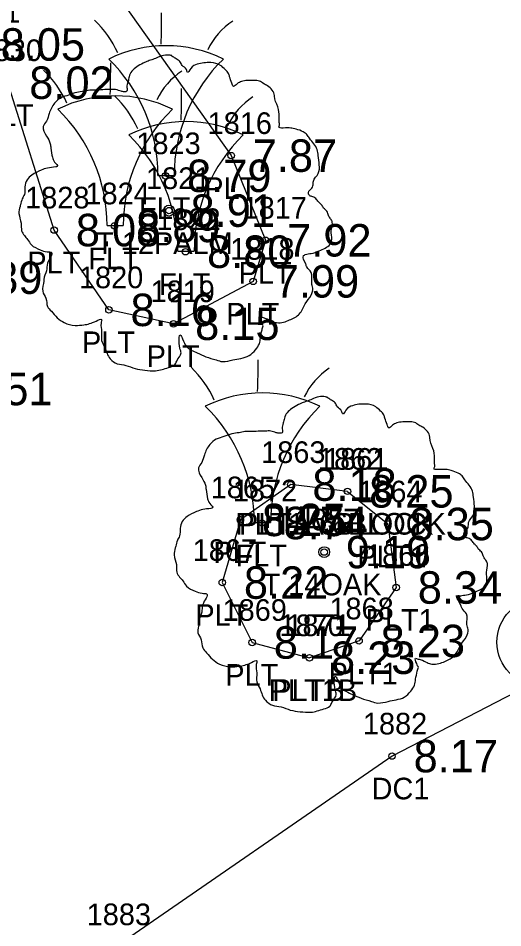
# Model space of a CAD drawing. Extents: x 2608598 to 2610682, y 641451 to 643526.
# Drawn here: x 2609135.77 to 2609158.19, y 642970.1 to 643012.15 of the extents above; entities that cross this region are included whole.
import ezdxf

# ---------------------------------------------------------------- set-up
doc = ezdxf.new("R2010")
doc.units = 0
for name, color, linetype in [('RD_EX_BldgApp', 7, 'Continuous'), ('RD_EX_BldgApp_txCode', 7, 'Continuous'), ('RD_EX_Conc', 7, 'Continuous'), ('RD_EX_Conc_txCode', 7, 'Continuous'), ('RD_EX_TX_BldgApp_ELEV', 7, 'Continuous'), ('RD_EX_TX_Conc_ELEV', 7, 'Continuous'), ('RD_EX_TX_VEG_ELEV', 7, 'Continuous'), ('RD_EX_UT', 7, 'Continuous'), ('RD_EX_VEG', 7, 'Continuous'), ('RD_EX_VEG_txCode', 7, 'Continuous'), ('RD_SMD_Locator', 7, 'Continuous')]:
    doc.layers.add(name, color=color, linetype=linetype)

msp = doc.modelspace()

# ---------------------------------------------------------------- linework, layer by layer
at = {"layer": 'RD_EX_BldgApp'}
for p, q in [((2609142.238, 643004.878), (2609142.988, 643004.878)), ((2609139.882, 643002.56), (2609140.632, 643002.56)), ((2609143.161, 643001.37), (2609143.911, 643001.37)), ((2609146.701, 642988.828), (2609147.451, 642988.828))]:
    msp.add_line(p, q, dxfattribs=at)
for points in [[(2609132.758, 643021.706), (2609139.134, 643014.954), (2609145.621, 643005.793), (2609147.215, 643001.878), (2609146.641, 642999.98), (2609142.958, 642998.02), (2609139.97, 642998.663), (2609137.44, 643002.351), (2609135.286, 643009.164), (2609133.96, 643010.931), (2609131.543, 643013.004), (2609125.865, 643016.031), (2609123.266, 643018.046), (2609122.34, 643020.902), (2609123.122, 643022.999), (2609125.636, 643024.221), (2609128.202, 643024.335), (2609130.805, 643023.041)], [(2609151.007, 642990.274), (2609148.381, 642990.585), (2609146.049, 642988.954), (2609145.214, 642986.057), (2609146.596, 642983.288), (2609149.242, 642982.581)], [(2609151.007, 642990.274), (2609152.87, 642988.765), (2609153.256, 642985.829), (2609151.539, 642983.358), (2609149.242, 642982.581)]]:
    msp.add_lwpolyline(points, dxfattribs=at)
for centre, radius, start, end in [((2609104.532, 643012.216), 37.876, 358.0671, 0.2715), ((2609135.921, 643008.521), 4.895, 24.3279, 46.2665), ((2609147.502, 643009.271), 3.283, 123.2906, 154.4886), ((2609142.613, 643004.878), 5.997, 63.7794, 116.2206), ((2609134.738, 643004.878), 7.5, 0, 45.8366), ((2609150.488, 643004.878), 7.5, 134.1634, 180), ((2609102.176, 643009.898), 37.876, 358.0671, 0.2715), ((2609133.565, 643006.202), 4.895, 24.3279, 46.2665), ((2609145.146, 643006.953), 3.283, 123.2906, 154.4886), ((2609140.257, 643002.56), 5.997, 63.7794, 116.2206), ((2609136.844, 643005.013), 4.895, 24.3279, 46.2665), ((2609105.455, 643008.708), 37.876, 358.0671, 0.2715), ((2609148.424, 643005.763), 3.283, 123.2906, 154.4886), ((2609132.382, 643002.56), 7.5, 0, 45.8366), ((2609148.132, 643002.56), 7.5, 134.1634, 180), ((2609143.536, 643001.37), 5.997, 63.7794, 116.2206), ((2609135.661, 643001.37), 7.5, 0, 45.8366), ((2609151.411, 643001.37), 7.5, 134.1634, 180), ((2609108.995, 642996.166), 37.876, 358.0671, 0.2715), ((2609140.384, 642992.47), 4.895, 24.3279, 46.2665), ((2609151.965, 642993.221), 3.283, 123.2906, 154.4886), ((2609147.076, 642988.828), 5.997, 63.7794, 116.2206), ((2609139.201, 642988.828), 7.5, 0, 45.8366), ((2609154.951, 642988.828), 7.5, 134.1634, 180)]:
    msp.add_arc(centre, radius, start, end, dxfattribs=at)
at = {"layer": 'RD_EX_Conc'}
msp.add_lwpolyline([(2609183.195, 643002.284), (2609179.855, 642996.956), (2609172.851, 642989.038), (2609168.35, 642985.939), (2609153.064, 642978.036), (2609140.288, 642969.219), (2609118.234, 642952.787)], dxfattribs=at)
at = {"layer": 'RD_EX_UT'}
msp.add_circle((2609159.91, 642983.303), 1.999, dxfattribs=at)
at = {"layer": 'RD_EX_VEG'}
for centre, radius in [((2609142.748, 643003.249), 0.25), ((2609142.735, 643003.23), 0.0001), ((2609149.928, 642987.466), 0.25), ((2609149.915, 642987.447), 0.0001)]:
    msp.add_circle(centre, radius, dxfattribs=at)
for points in [[(2609142.879, 643010.416), (2609142.58, 643010.441), (2609142.255, 643010.341), (2609142.005, 643010.241), (2609141.78, 643010.166), (2609141.555, 643010.066), (2609141.255, 643009.891), (2609141.03, 643009.691), (2609140.905, 643009.441), (2609140.855, 643009.216), (2609140.805, 643008.942), (2609140.805, 643008.767), (2609140.68, 643008.742), (2609140.53, 643008.767), (2609140.281, 643008.842), (2609140.031, 643008.842), (2609139.781, 643008.842), (2609139.431, 643008.817), (2609139.081, 643008.817), (2609138.806, 643008.767), (2609138.481, 643008.717), (2609138.107, 643008.592), (2609137.757, 643008.467), (2609137.457, 643008.217), (2609137.207, 643007.742), (2609137.082, 643007.392), (2609136.932, 643007.142), (2609137.082, 643006.693), (2609137.257, 643006.343), (2609137.282, 643006.143), (2609137.357, 643005.718), (2609137.457, 643005.493), (2609137.582, 643005.293), (2609137.507, 643005.268), (2609137.132, 643005.218), (2609136.832, 643005.118), (2609136.407, 643004.893), (2609136.182, 643004.668), (2609136.082, 643004.344), (2609136.057, 643003.994), (2609135.958, 643003.794), (2609135.883, 643003.519), (2609135.858, 643003.444), (2609135.808, 643003.119), (2609135.908, 643002.669), (2609135.933, 643002.319), (2609136.057, 643002.095), (2609136.207, 643001.92), (2609136.382, 643001.67), (2609136.782, 643001.445), (2609137.107, 643001.345), (2609137.307, 643001.32), (2609137.132, 643000.82), (2609137.082, 643000.47), (2609136.957, 643000.07), (2609136.957, 642999.996), (2609136.907, 642999.521), (2609137.057, 642999.196), (2609137.132, 642998.821), (2609137.307, 642998.596), (2609137.582, 642998.296), (2609137.907, 642998.071), (2609138.406, 642997.946), (2609138.806, 642997.971), (2609139.381, 642998.146), (2609139.631, 642998.221), (2609139.606, 642998.046), (2609139.631, 642997.671), (2609139.631, 642997.247), (2609139.781, 642996.922), (2609139.881, 642996.647), (2609140.031, 642996.397), (2609140.356, 642996.172), (2609140.755, 642996.097), (2609141.18, 642995.947), (2609141.63, 642995.872), (2609142.13, 642995.847), (2609142.73, 642995.997), (2609143.004, 642996.122), (2609143.104, 642996.297), (2609143.304, 642996.672), (2609143.254, 642996.897), (2609143.279, 642997.497), (2609143.379, 642997.322), (2609143.554, 642996.972), (2609144.054, 642996.672), (2609144.454, 642996.497), (2609144.929, 642996.347), (2609145.228, 642996.272), (2609145.703, 642996.347), (2609146.078, 642996.422), (2609146.453, 642996.547), (2609146.753, 642996.822), (2609146.928, 642997.097), (2609146.978, 642997.372), (2609147.053, 642997.746), (2609147.103, 642997.921)], [(2609147.103, 642997.921), (2609147.028, 642998.096), (2609146.978, 642998.346), (2609147.053, 642998.321), (2609147.228, 642998.271), (2609147.502, 642998.146), (2609147.727, 642998.071), (2609148.052, 642998.096), (2609148.327, 642998.196), (2609148.777, 642998.471), (2609149.052, 642998.946), (2609149.327, 642999.346), (2609149.402, 642999.671), (2609149.352, 642999.896), (2609149.327, 643000.395), (2609149.127, 643000.645), (2609149.077, 643000.77), (2609148.977, 643001.17), (2609149.052, 643001.22), (2609149.327, 643001.27), (2609149.701, 643001.395), (2609149.976, 643001.52), (2609150.201, 643001.695), (2609150.276, 643001.92), (2609150.251, 643002.319), (2609150.301, 643002.719), (2609150.226, 643002.869), (2609150.126, 643003.019), (2609150.051, 643003.219), (2609149.901, 643003.369), (2609149.801, 643003.519), (2609149.701, 643003.619), (2609149.577, 643003.769), (2609149.402, 643003.894), (2609149.252, 643003.944), (2609149.202, 643004.094), (2609149.352, 643004.294), (2609149.402, 643004.394), (2609149.427, 643004.618), (2609149.652, 643004.968), (2609149.701, 643005.368), (2609149.652, 643005.793), (2609149.602, 643006.068), (2609149.452, 643006.343), (2609149.252, 643006.593), (2609149.127, 643006.768), (2609148.952, 643006.892), (2609148.627, 643007.017), (2609148.377, 643007.067), (2609148.027, 643007.067), (2609147.827, 643007.117), (2609147.852, 643007.167), (2609147.852, 643007.317), (2609147.852, 643007.592), (2609147.777, 643008.042), (2609147.627, 643008.542), (2609147.627, 643008.567), (2609147.527, 643008.817), (2609147.303, 643009.017), (2609147.128, 643009.116), (2609146.928, 643009.241), (2609146.678, 643009.266), (2609146.378, 643009.266), (2609146.103, 643009.216), (2609145.903, 643009.116), (2609145.728, 643008.992), (2609145.653, 643009.141), (2609145.553, 643009.441), (2609145.503, 643009.591), (2609145.353, 643009.766), (2609145.129, 643009.966), (2609144.679, 643010.091), (2609144.054, 643010.016), (2609143.754, 643009.816), (2609143.604, 643009.641), (2609143.554, 643009.766), (2609143.354, 643009.966), (2609143.254, 643010.141), (2609143.079, 643010.266), (2609142.929, 643010.366), (2609142.829, 643010.416)], [(2609150.06, 642994.633), (2609149.76, 642994.658), (2609149.435, 642994.558), (2609149.185, 642994.458), (2609148.96, 642994.383), (2609148.735, 642994.283), (2609148.436, 642994.108), (2609148.211, 642993.908), (2609148.086, 642993.658), (2609148.036, 642993.433), (2609147.986, 642993.159), (2609147.986, 642992.984), (2609147.861, 642992.959), (2609147.711, 642992.984), (2609147.461, 642993.059), (2609147.211, 642993.059), (2609146.961, 642993.059), (2609146.611, 642993.034), (2609146.262, 642993.034), (2609145.987, 642992.984), (2609145.662, 642992.934), (2609145.287, 642992.809), (2609144.937, 642992.684), (2609144.637, 642992.434), (2609144.387, 642991.959), (2609144.262, 642991.609), (2609144.112, 642991.359), (2609144.262, 642990.91), (2609144.437, 642990.56), (2609144.462, 642990.36), (2609144.537, 642989.935), (2609144.637, 642989.71), (2609144.762, 642989.51), (2609144.687, 642989.485), (2609144.312, 642989.435), (2609144.013, 642989.335), (2609143.588, 642989.11), (2609143.363, 642988.885), (2609143.263, 642988.56), (2609143.238, 642988.211), (2609143.138, 642988.011), (2609143.063, 642987.736), (2609143.038, 642987.661), (2609142.988, 642987.336), (2609143.088, 642986.886), (2609143.113, 642986.536), (2609143.238, 642986.311), (2609143.388, 642986.137), (2609143.563, 642985.887), (2609143.963, 642985.662), (2609144.287, 642985.562), (2609144.487, 642985.537), (2609144.312, 642985.037), (2609144.262, 642984.687), (2609144.138, 642984.287), (2609144.138, 642984.212), (2609144.088, 642983.738), (2609144.237, 642983.413), (2609144.312, 642983.038), (2609144.487, 642982.813), (2609144.762, 642982.513), (2609145.087, 642982.288), (2609145.587, 642982.163), (2609145.987, 642982.188), (2609146.561, 642982.363), (2609146.811, 642982.438), (2609146.786, 642982.263), (2609146.811, 642981.888), (2609146.811, 642981.464), (2609146.961, 642981.139), (2609147.061, 642980.864), (2609147.211, 642980.614), (2609147.536, 642980.389), (2609147.936, 642980.314), (2609148.361, 642980.164), (2609148.811, 642980.089), (2609149.31, 642980.064), (2609149.91, 642980.214), (2609150.185, 642980.339), (2609150.285, 642980.514), (2609150.485, 642980.889), (2609150.435, 642981.114), (2609150.46, 642981.714), (2609150.56, 642981.539), (2609150.735, 642981.189), (2609151.234, 642980.889), (2609151.634, 642980.714), (2609152.109, 642980.564), (2609152.409, 642980.489), (2609152.884, 642980.564), (2609153.259, 642980.639), (2609153.633, 642980.764), (2609153.933, 642981.039), (2609154.108, 642981.314), (2609154.158, 642981.589), (2609154.233, 642981.963), (2609154.283, 642982.138)], [(2609154.283, 642982.138), (2609154.208, 642982.313), (2609154.158, 642982.563), (2609154.233, 642982.538), (2609154.408, 642982.488), (2609154.683, 642982.363), (2609154.908, 642982.288), (2609155.233, 642982.313), (2609155.508, 642982.413), (2609155.957, 642982.688), (2609156.232, 642983.163), (2609156.507, 642983.563), (2609156.582, 642983.888), (2609156.532, 642984.112), (2609156.507, 642984.612), (2609156.307, 642984.862), (2609156.257, 642984.987), (2609156.157, 642985.387), (2609156.232, 642985.437), (2609156.507, 642985.487), (2609156.882, 642985.612), (2609157.157, 642985.737), (2609157.382, 642985.912), (2609157.457, 642986.137), (2609157.432, 642986.536), (2609157.482, 642986.936), (2609157.407, 642987.086), (2609157.307, 642987.236), (2609157.232, 642987.436), (2609157.082, 642987.586), (2609156.982, 642987.736), (2609156.882, 642987.836), (2609156.757, 642987.986), (2609156.582, 642988.111), (2609156.432, 642988.161), (2609156.382, 642988.311), (2609156.532, 642988.511), (2609156.582, 642988.61), (2609156.607, 642988.835), (2609156.832, 642989.185), (2609156.882, 642989.585), (2609156.832, 642990.01), (2609156.782, 642990.285), (2609156.632, 642990.56), (2609156.432, 642990.81), (2609156.307, 642990.984), (2609156.132, 642991.109), (2609155.807, 642991.234), (2609155.558, 642991.284), (2609155.208, 642991.284), (2609155.008, 642991.334), (2609155.033, 642991.384), (2609155.033, 642991.534), (2609155.033, 642991.809), (2609154.958, 642992.259), (2609154.808, 642992.759), (2609154.808, 642992.784), (2609154.708, 642993.034), (2609154.483, 642993.233), (2609154.308, 642993.333), (2609154.108, 642993.458), (2609153.858, 642993.483), (2609153.558, 642993.483), (2609153.283, 642993.433), (2609153.084, 642993.333), (2609152.909, 642993.208), (2609152.834, 642993.358), (2609152.734, 642993.658), (2609152.684, 642993.808), (2609152.534, 642993.983), (2609152.309, 642994.183), (2609151.859, 642994.308), (2609151.234, 642994.233), (2609150.934, 642994.033), (2609150.785, 642993.858), (2609150.735, 642993.983), (2609150.535, 642994.183), (2609150.435, 642994.358), (2609150.26, 642994.483), (2609150.11, 642994.583), (2609150.01, 642994.633)]]:
    msp.add_spline(points, degree=3, dxfattribs=at)
at = {"layer": 'RD_SMD_Locator'}
for centre in [(2609145.621, 643005.793), (2609142.585, 643004.86), (2609142.748, 643003.249), (2609140.23, 643002.542), (2609137.44, 643002.351), (2609147.215, 643001.878), (2609143.508, 643001.352), (2609146.641, 642999.98), (2609139.97, 642998.663), (2609142.958, 642998.02), (2609148.381, 642990.585), (2609151.007, 642990.274), (2609151.007, 642990.274), (2609146.049, 642988.954), (2609147.049, 642988.81), (2609152.87, 642988.765), (2609149.928, 642987.466), (2609145.214, 642986.057), (2609153.256, 642985.829), (2609146.596, 642983.288), (2609151.539, 642983.358), (2609149.242, 642982.581), (2609149.242, 642982.581), (2609153.064, 642978.036)]:
    msp.add_circle(centre, 0.15, dxfattribs=at)

# ---------------------------------------------------------------- texts
at = {"layer": 'RD_EX_BldgApp_txCode'}
for s, p in [('1831', (2609132.897, 643011.931)), ('1830', (2609133.9, 643010.164)), ('PLT', (2609134.042, 643007.164)), ('1816', (2609144.534, 643006.793)), ('1823', (2609141.239, 643005.86)), ('PLT', (2609144.377, 643003.793)), ('1828', (2609136.094, 643003.351)), ('1824', (2609138.883, 643003.542)), ('1817', (2609146.152, 643002.878)), ('FLT', (2609141.365, 643002.86)), ('1822', (2609142.162, 643002.352)), ('1818', (2609145.578, 643000.98)), ('PLT', (2609136.196, 643000.351)), ('FLT', (2609139.009, 643000.542)), ('1820', (2609138.584, 642999.663)), ('PLT', (2609145.971, 642999.878)), ('FLT', (2609142.288, 642999.352)), ('1819', (2609141.895, 642999.02)), ('PLT', (2609145.397, 642997.98)), ('PLT', (2609138.726, 642996.663)), ('PLT', (2609141.714, 642996.02)), ('1863', (2609147.011, 642991.585)), ('1862', (2609149.637, 642991.274)), ('1861', (2609149.92, 642991.274)), ('1865', (2609144.679, 642989.954)), ('1872', (2609145.702, 642989.81)), ('1864', (2609151.5, 642989.765)), ('PLT', (2609147.137, 642988.585)), ('PLT1A 6BLOCK', (2609145.818, 642988.274)), ('PLTA 6BLOCK', (2609145.983, 642988.274)), ('1867', (2609143.844, 642987.057)), ('PLT', (2609144.805, 642986.954)), ('FLT', (2609145.828, 642986.81)), ('PLT1', (2609151.461, 642986.765)), ('1866', (2609151.862, 642986.829)), ('1868', (2609150.169, 642984.358)), ('PLT', (2609143.97, 642984.057)), ('1869', (2609145.226, 642984.288)), ('1870', (2609147.857, 642983.581)), ('1871', (2609148.179, 642983.581)), ('PLT1', (2609151.846, 642983.829)), ('PLT', (2609145.352, 642981.288)), ('PLT1', (2609150.129, 642981.358)), ('PLT1B', (2609147.361, 642980.581)), ('PLTB', (2609147.526, 642980.581))]:
    msp.add_text(s, height=1, dxfattribs=at).set_placement(p)
at = {"layer": 'RD_EX_Conc_txCode'}
for s, p in [('1882', (2609151.718, 642979.036)), ('DC1', (2609152.119, 642976.036)), ('1883', (2609138.942, 642970.219))]:
    msp.add_text(s, height=1, dxfattribs=at).set_placement(p)
at = {"layer": 'RD_EX_TX_BldgApp_ELEV'}
for s, p in [('8.05', (2609134.96, 643010.181)), ('8.02', (2609136.286, 643008.414)), ('7.87', (2609146.621, 643005.043)), ('8.79', (2609143.585, 643004.11)), ('8.08', (2609138.44, 643001.601)), ('8.89', (2609141.23, 643001.792)), ('7.92', (2609148.215, 643001.128)), ('8.80', (2609144.508, 643000.602)), ('7.99', (2609147.641, 642999.23)), ('8.16', (2609140.97, 642997.913)), ('8.15', (2609143.958, 642997.27)), ('8.18', (2609149.381, 642989.835)), ('8.25', (2609152.007, 642989.524)), ('8.25', (2609152.007, 642989.524)), ('8.25', (2609147.049, 642988.204)), ('8.74', (2609148.049, 642988.06)), ('8.35', (2609153.87, 642988.015)), ('8.22', (2609146.214, 642985.307)), ('8.34', (2609154.256, 642985.079)), ('8.23', (2609152.539, 642982.608)), ('8.17', (2609147.596, 642982.538)), ('8.23', (2609150.242, 642981.831)), ('8.23', (2609150.242, 642981.831))]:
    msp.add_text(s, height=1.5, dxfattribs=at).set_placement(p)
at = {"layer": 'RD_EX_TX_Conc_ELEV'}
for s, p in [('8.39', (2609132.99, 642999.4)), ('8.51', (2609133.458, 642994.254)), ('8.17', (2609154.064, 642977.286))]:
    msp.add_text(s, height=1.5, dxfattribs=at).set_placement(p)
at = {"layer": 'RD_EX_TX_VEG_ELEV'}
for s, p in [('8.91', (2609143.748, 643002.499)), ('9.19', (2609150.928, 642986.716))]:
    msp.add_text(s, height=1.5, dxfattribs=at).set_placement(p)
at = {"layer": 'RD_EX_VEG_txCode'}
for s, p in [('1821', (2609141.685, 643004.249)), ('T 12PALM', (2609139.377, 643001.249)), ('1857', (2609148.582, 642988.466)), ('T 14OAK', (2609147.078, 642985.466))]:
    msp.add_text(s, height=1, dxfattribs=at).set_placement(p)

doc.saveas('drawing.dxf')
